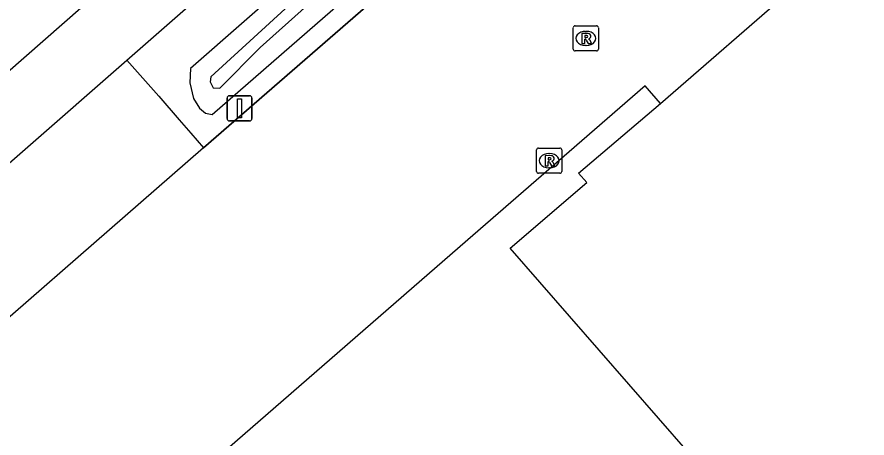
# Model space of a CAD drawing. Extents: x 156141 to 158132, y 385651 to 388399.
# Drawn here: x 156545.67 to 156579.46, y 386875.47 to 386892.21 of the extents above; entities that cross this region are included whole.
import ezdxf

# ---------------------------------------------------------------- set-up
doc = ezdxf.new("R2010")
doc.units = 0
for name, color, linetype in [('IMGEO_Fietspad_gesloten', 7, 'Continuous'), ('IMGEO_Groenvoorziening', 7, 'Continuous'), ('IMGEO_Hek', 7, 'Continuous'), ('IMGEO_Pand', 7, 'Continuous'), ('IMGEO_Pand_overbouw', 7, 'Continuous'), ('IMGEO_Rijbaan_lokaal_open', 7, 'Continuous'), ('IMGEO_Rioolput', 7, 'Continuous'), ('IMGEO_Verkeersbordpaal', 7, 'Continuous'), ('IMGEO_Waterloop', 7, 'Continuous')]:
    doc.layers.add(name, color=color, linetype=linetype)

msp = doc.modelspace()

# ---------------------------------------------------------------- linework, layer by layer
at = {"layer": 'IMGEO_Fietspad_gesloten'}
msp.add_lwpolyline([(156550.026, 386890.493), (156580.742, 386917.392)], dxfattribs=at)
at = {"layer": 'IMGEO_Groenvoorziening'}
for points in [[(156552.564, 386890.169), (156552.533, 386889.59), (156552.677, 386888.973), (156552.917, 386888.588), (156553.164, 386888.388), (156553.428, 386888.33), (156582.202, 386913.41), (156581.509, 386914.3), (156580.936, 386915.036), (156552.564, 386890.169)], [(156583.893, 386913.793), (156553.079, 386887.01)]]:
    msp.add_lwpolyline(points, dxfattribs=at)
at = {"layer": 'IMGEO_Hek'}
for points in [[(156553.079, 386887.01), (156583.893, 386913.793)], [(156553.079, 386887.01), (156541.121, 386876.586)]]:
    msp.add_lwpolyline(points, dxfattribs=at)
at = {"layer": 'IMGEO_Pand'}
msp.add_lwpolyline([(156578.998, 386792.742), (156536.648, 386841.452), (156528.398, 386850.929), (156539.01, 386860.157), (156540.506, 386861.457), (156539.644, 386862.468), (156541.875, 386864.404), (156542.756, 386863.396), (156544.258, 386864.709), (156553.863, 386857.558), (156554.405, 386856.904), (156564.643, 386845.132), (156582.749, 386860.855), (156583.794, 386861.763), (156573.533, 386873.547), (156565.273, 386883.021), (156568.324, 386885.629), (156567.989, 386886.001), (156571.25, 386888.765), (156592.606, 386907.35), (156643.504, 386848.886), (156578.998, 386792.742)], dxfattribs=at)
at = {"layer": 'IMGEO_Pand_overbouw'}
msp.add_lwpolyline([(156554.405, 386856.904), (156572.457, 386872.611), (156573.533, 386873.547), (156565.273, 386883.021), (156568.324, 386885.629), (156567.989, 386886.001), (156571.25, 386888.765), (156570.641, 386889.476), (156563.285, 386883.08), (156543.112, 386865.539), (156538.105, 386861.186), (156526.383, 386850.994), (156535.526, 386840.489), (156536.648, 386841.452), (156528.398, 386850.929), (156539.01, 386860.157), (156540.506, 386861.457), (156539.644, 386862.468), (156541.875, 386864.404), (156542.756, 386863.396), (156544.258, 386864.709), (156553.863, 386857.558)], close=True, dxfattribs=at)
at = {"layer": 'IMGEO_Rijbaan_lokaal_open'}
for points in [[(156548.205, 386892.563), (156536.317, 386882.144)], [(156538.111, 386880.059), (156550.026, 386890.493)], [(156550.026, 386890.493), (156551.303, 386889.064), (156552.113, 386888.127), (156552.578, 386887.589), (156553.079, 386887.01)], [(156553.079, 386887.01), (156541.121, 386876.586)]]:
    msp.add_lwpolyline(points, dxfattribs=at)
at = {"layer": 'IMGEO_Rioolput'}
for p, q in [((156567.781, 386890.936), (156567.781, 386891.788)), ((156567.856, 386891.862), (156568.708, 386891.862)), ((156568.782, 386891.788), (156568.782, 386890.936)), ((156568.269, 386891.642), (156568.294, 386891.642)), ((156568.292, 386891.082), (156568.267, 386891.082)), ((156568.708, 386890.862), (156567.856, 386890.862)), ((156566.323, 386886.071), (156566.323, 386886.923)), ((156566.398, 386886.997), (156567.25, 386886.997)), ((156566.811, 386886.777), (156566.836, 386886.777)), ((156567.324, 386886.923), (156567.324, 386886.071)), ((156567.25, 386885.997), (156566.398, 386885.997)), ((156566.834, 386886.217), (156566.809, 386886.217))]:
    msp.add_line(p, q, dxfattribs=at)
for points in [[(156567.781, 386890.936), (156567.781, 386891.788)], [(156567.856, 386891.862), (156568.708, 386891.862)], [(156568.782, 386891.788), (156568.782, 386890.936)], [(156568.37, 386891.56), (156568.118, 386891.562), (156568.118, 386891.162)], [(156568.296, 386891.481), (156568.242, 386891.481), (156568.242, 386891.4)], [(156568.118, 386891.162), (156568.242, 386891.162), (156568.242, 386891.324), (156568.253, 386891.324)], [(156568.242, 386891.4), (156568.294, 386891.4)], [(156568.3, 386891.295), (156568.371, 386891.162), (156568.511, 386891.162), (156568.446, 386891.288)], [(156568.708, 386890.862), (156567.856, 386890.862)], [(156566.323, 386886.071), (156566.323, 386886.923)], [(156566.398, 386886.997), (156567.25, 386886.997)], [(156566.912, 386886.695), (156566.66, 386886.697), (156566.66, 386886.297)], [(156567.324, 386886.923), (156567.324, 386886.071)], [(156566.66, 386886.297), (156566.784, 386886.297), (156566.784, 386886.459), (156566.795, 386886.459)], [(156566.838, 386886.616), (156566.784, 386886.616), (156566.784, 386886.535)], [(156566.784, 386886.535), (156566.836, 386886.535)], [(156566.842, 386886.43), (156566.913, 386886.297), (156567.053, 386886.297), (156566.988, 386886.423)], [(156567.25, 386885.997), (156566.398, 386885.997)]]:
    msp.add_lwpolyline(points, dxfattribs=at)
for centre, radius, start, end in [((156567.858, 386891.786), 0.0765, 91.552, 178.448), ((156567.858, 386891.786), 0.0765, 91.552, 178.448), ((156568.706, 386891.786), 0.0765, 1.552, 88.448), ((156568.706, 386891.786), 0.0765, 1.552, 88.448), ((156568.278, 386891.589), 0.19, 274.7715, 282.9687), ((156568.302, 386891.385), 0.0964, 77.0061, 93.1865), ((156568.316, 386891.442), 0.0378, 276.6634, 79.6772), ((156568.369, 386891.45), 0.109, 350.3612, 89.416), ((156568.367, 386891.45), 0.112, 277.5842, 350.9817), ((156568.252, 386891.271), 0.0533, 26.0293, 88.6989), ((156568.351, 386891.235), 0.108, 29.5134, 73.7905), ((156567.858, 386890.938), 0.0765, 181.552, 268.448), ((156567.858, 386890.938), 0.0765, 181.552, 268.448), ((156568.706, 386890.938), 0.0765, 271.552, 358.448), ((156568.706, 386890.938), 0.0765, 271.552, 358.448), ((156566.4, 386886.921), 0.0765, 91.552, 178.448), ((156566.4, 386886.921), 0.0765, 91.552, 178.448), ((156566.911, 386886.585), 0.109, 350.3612, 89.416), ((156567.248, 386886.921), 0.0765, 1.552, 88.448), ((156567.248, 386886.921), 0.0765, 1.552, 88.448), ((156566.794, 386886.406), 0.0533, 26.0293, 88.6989), ((156566.82, 386886.724), 0.19, 274.7715, 282.9687), ((156566.844, 386886.52), 0.0964, 77.0061, 93.1865), ((156566.858, 386886.577), 0.0378, 276.6634, 79.6772), ((156566.909, 386886.585), 0.112, 277.5842, 350.9817), ((156566.893, 386886.37), 0.108, 29.5134, 73.7905), ((156566.4, 386886.073), 0.0765, 181.552, 268.448), ((156566.4, 386886.073), 0.0765, 181.552, 268.448), ((156567.248, 386886.073), 0.0765, 271.552, 358.448), ((156567.248, 386886.073), 0.0765, 271.552, 358.448)]:
    msp.add_arc(centre, radius, start, end, dxfattribs=at)
for centre, major_axis, ratio, start_param, end_param in [((156568.268, 386891.362), (-0.387, 0.002), 0.722429, 4.712389, 7.853982), ((156568.293, 386891.362), (-0.39, 0.002), 0.717154, 1.570796, 4.712389), ((156566.81, 386886.497), (-0.387, 0.002), 0.722429, 4.712389, 7.853982), ((156566.835, 386886.497), (-0.39, 0.002), 0.717154, 1.570796, 4.712389)]:
    msp.add_ellipse(centre, major_axis=major_axis, ratio=ratio, start_param=start_param, end_param=end_param, dxfattribs=at)
at = {"layer": 'IMGEO_Verkeersbordpaal'}
for p, q in [((156554.117, 386889.08), (156554.907, 386889.08)), ((156554.907, 386889.08), (156554.117, 386889.08)), ((156554.017, 386888.18), (156554.017, 386888.98)), ((156554.017, 386888.98), (156554.017, 386888.18)), ((156555.007, 386888.98), (156555.007, 386888.18)), ((156555.007, 386888.18), (156555.007, 386888.98)), ((156554.907, 386888.08), (156554.117, 386888.08)), ((156554.117, 386888.08), (156554.907, 386888.08))]:
    msp.add_line(p, q, dxfattribs=at)
msp.add_lwpolyline([(156554.437, 386888.955), (156554.587, 386888.955), (156554.587, 386888.205), (156554.437, 386888.205), (156554.437, 386888.955)], dxfattribs=at)
for centre, start, end in [((156554.117, 386888.98), 90, 180), ((156554.117, 386888.98), 90, 180), ((156554.907, 386888.98), 0, 90), ((156554.907, 386888.98), 360, 90), ((156554.117, 386888.18), 180, 270), ((156554.117, 386888.18), 180, 270), ((156554.907, 386888.18), 270, 0), ((156554.907, 386888.18), 270, 0)]:
    msp.add_arc(centre, 0.1, start, end, dxfattribs=at)
at = {"layer": 'IMGEO_Waterloop'}
msp.add_lwpolyline([(156580.261, 386913.581), (156571.79, 386906.064), (156562.446, 386898.114), (156558.031, 386894.11), (156553.365, 386889.837), (156553.351, 386889.639), (156553.47, 386889.389), (156553.726, 386889.38), (156555.337, 386891), (156562.111, 386897.073), (156571.878, 386905.268), (156580.379, 386912.526), (156581.173, 386913.202), (156581.169, 386913.41), (156581.067, 386913.637), (156580.825, 386913.836), (156580.559, 386913.804), (156580.261, 386913.581)], dxfattribs=at)

doc.saveas('drawing.dxf')
